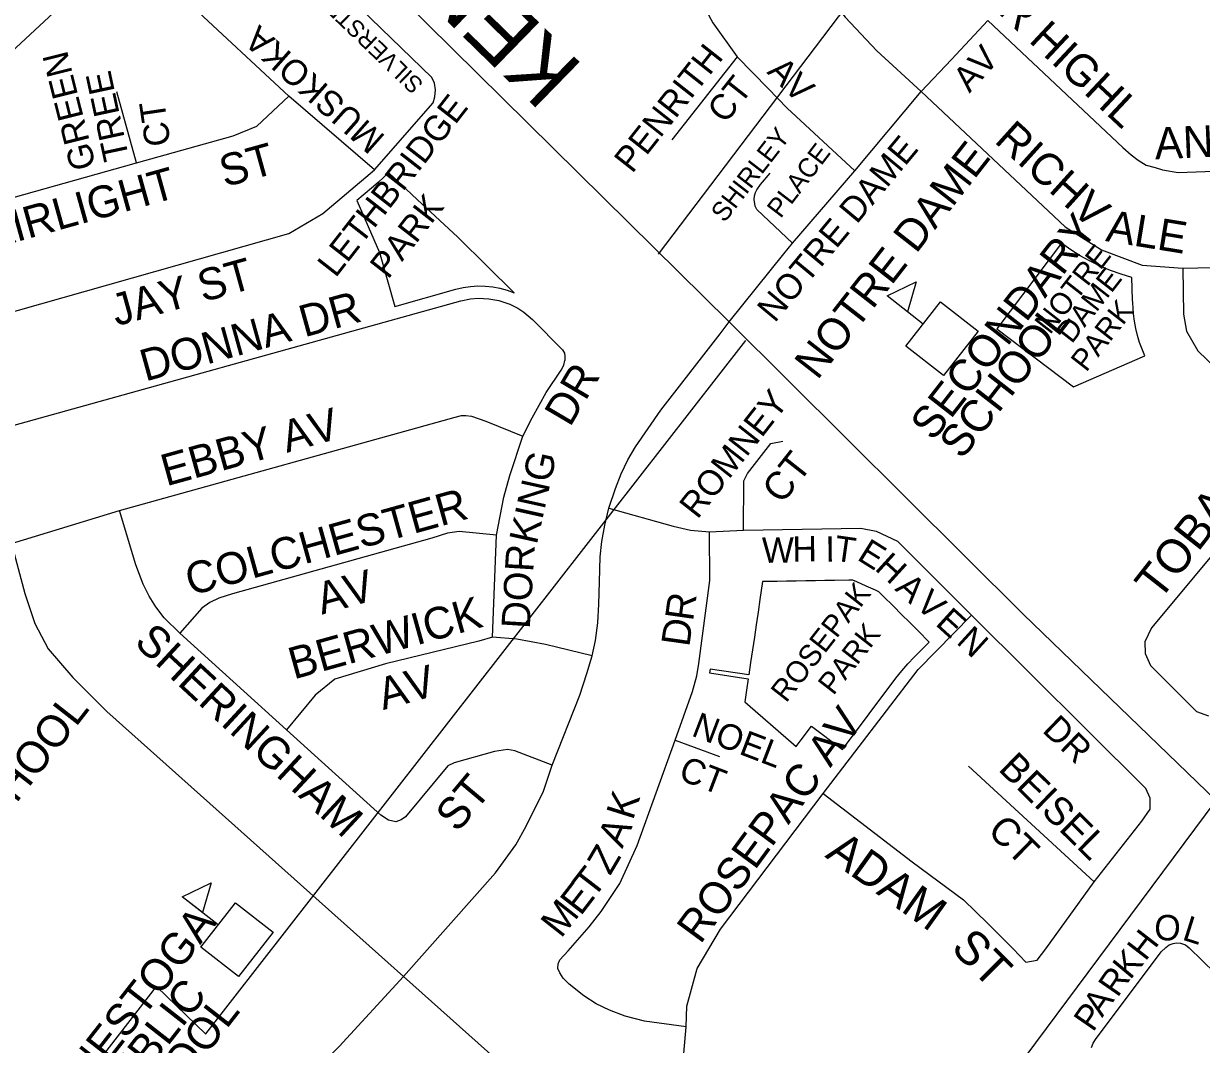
# Model space of a CAD drawing. Extents: x 586326 to 623965, y 4819854 to 4857850.
# Drawn here: x 597614 to 598542, y 4840854 to 4841658 of the extents above; entities that cross this region are included whole.
import ezdxf

# ---------------------------------------------------------------- set-up
doc = ezdxf.new("R2010")
doc.units = 0
for name, color, linetype in [('Lots_Concessions', 7, 'Continuous'), ('Major Rds and Hwys', 7, 'Continuous'), ('Major Rds Lbls', 7, 'Continuous'), ('Minor Rd Lbls', 7, 'Continuous'), ('Minor Rds', 7, 'Continuous'), ('Park Lbls', 7, 'Continuous'), ('Park Outlines', 7, 'Continuous'), ('Private Rd Lbls', 7, 'Continuous'), ('Private Rds', 7, 'Continuous'), ('Proposed Secondary Rds', 7, 'Continuous'), ('School Syms_Lbls', 7, 'Continuous'), ('Secondary Rds Lbls', 7, 'Continuous')]:
    doc.layers.add(name, color=color, linetype=linetype)

msp = doc.modelspace()

# ---------------------------------------------------------------- linework, layer by layer
at = {"layer": 'Lots_Concessions'}
for p, q in [((598282.4, 4841698.77), (598113.73, 4841476.07)), ((597757.38, 4840862.28), (598182.69, 4841408.13)), ((597718.29, 4840899.64), (597633.62, 4840790.99)), ((597718.4, 4840899.78), (597757.22, 4840862.14))]:
    msp.add_line(p, q, dxfattribs=at)
at = {"layer": 'Major Rds and Hwys'}
for points in [[(598169.59, 4841422.79), (597772.96, 4841813.99)], [(598553.08, 4841046.05), (598401.46, 4841192.61), (598169.59, 4841422.79)], [(598301.86, 4840708.68), (598553.08, 4841046.05)]]:
    msp.add_lwpolyline(points, dxfattribs=at)
at = {"layer": 'Minor Rds'}
for points in [[(598100.61, 4841761.84), (598156.65, 4841658.29), (598175.86, 4841631.52)], [(597509.86, 4841583.05), (597563.65, 4841597.08), (597578.61, 4841611.85), (597699.29, 4841723.95)], [(597822.65, 4841600.59), (597744.08, 4841673.4), (597699.29, 4841723.95)], [(597937.32, 4841610.82), (597935.28, 4841615.19), (597831.38, 4841715.89), (597817.11, 4841724.33)], [(598320.8, 4841604.16), (598344.59, 4841629.5), (598373.29, 4841660.08)], [(598373.29, 4841660.08), (598479.61, 4841560.01), (598486.3, 4841554.22), (598491.75, 4841550.18), (598498.04, 4841546.22), (598505.2, 4841544.49), (598510.99, 4841542.45), (598523.34, 4841540.37), (598714.01, 4841547.59)], [(598175.86, 4841631.52), (598124.49, 4841566.1)], [(598175.86, 4841631.52), (598200.24, 4841606.57), (598215.16, 4841591.16), (598268.42, 4841541.87)], [(597890.17, 4841542.42), (597936.3, 4841595.4), (597937.61, 4841600.05), (597938.2, 4841605.58), (597937.32, 4841610.82)], [(597702.65, 4841548.1), (597687.25, 4841603.91)], [(597702.65, 4841548.1), (597778.86, 4841569.3), (597797.55, 4841576.98), (597822.65, 4841600.59)], [(597890.17, 4841542.42), (597822.65, 4841600.59)], [(597533.24, 4841500.61), (597702.65, 4841548.1)], [(597556.63, 4841417), (597822.65, 4841492.42), (597849.55, 4841508.21), (597890.17, 4841542.42)], [(598526.86, 4841465.04), (598527.45, 4841428.95), (598529.81, 4841415.41), (598538.73, 4841400.03), (598605.3, 4841335.8)], [(597580.71, 4841334.36), (597958.13, 4841439.54), (597965.77, 4841440.98), (597971.84, 4841441.45), (597980.27, 4841440.98), (597988.01, 4841439.74), (597996.75, 4841436.74), (598003.13, 4841433.54), (598007.86, 4841430.42), (598014.54, 4841424.79), (598038.29, 4841400.86), (598039.72, 4841398.11), (598040.09, 4841395.77), (598040.07, 4841392.52)], [(598007.06, 4841332.9), (598014.37, 4841347.21), (598025.32, 4841367.17), (598037.24, 4841384.82), (598039.19, 4841388.67), (598040.07, 4841392.52)], [(597689.35, 4841274.34), (597953.64, 4841347.96), (597958.67, 4841349.1), (597962.12, 4841349.25), (597966.55, 4841348.56), (597977.78, 4841344.68), (598007.06, 4841332.9)], [(597986.34, 4841254.99), (597992.12, 4841284.84), (597996.83, 4841302.02), (598007.06, 4841332.9)], [(598180.94, 4841258.81), (598181.23, 4841297.64), (598183.93, 4841303.45), (598202.48, 4841327.04), (598211.79, 4841329.07)], [(598610.26, 4841311.32), (598502.24, 4841181.95), (598496.93, 4841171.11), (598497.27, 4841161.8), (598501.33, 4841152.37), (598537.71, 4841116.09), (598547.19, 4841112.8)], [(597604.23, 4841248.33), (597689.35, 4841274.34)], [(597736.74, 4841177.87), (597724.51, 4841189.82), (597717.89, 4841198.41), (597712.55, 4841206.91), (597708.01, 4841216.28), (597702.21, 4841231.66), (597689.35, 4841274.34)], [(598074.77, 4841276.24), (598125.34, 4841262.14), (598138.99, 4841258.97), (598154.16, 4841257.47)], [(597986.34, 4841254.99), (597956.86, 4841257.88), (597947.73, 4841256.41), (597935.21, 4841252.5), (597778.41, 4841208.73), (597767.48, 4841205.4), (597760.53, 4841202.05), (597754.06, 4841197.41), (597736.74, 4841177.87)], [(597983.19, 4841174.57), (597986.34, 4841254.99)], [(598126.97, 4841093.66), (598140.63, 4841131.84), (598144.01, 4841144.16), (598145.72, 4841153.85), (598154.45, 4841219.34), (598154.16, 4841257.47)], [(598154.16, 4841257.47), (598180.94, 4841258.81)], [(598180.94, 4841258.81), (598273.21, 4841260.38), (598285.43, 4841258.05), (598302.02, 4841250.2), (598360.54, 4841191.91)], [(598243.61, 4841051.59), (598318.45, 4841149.23), (598360.54, 4841191.91)], [(598360.54, 4841191.91), (598497.88, 4841055.46)], [(597820.98, 4841101.83), (597736.74, 4841177.87)], [(597983.19, 4841174.57), (597972.46, 4841171.45), (597898.79, 4841153.62), (597858.99, 4841141.53), (597843.4, 4841128.89), (597820.98, 4841101.83)], [(598061.52, 4841159.91), (598024.92, 4841168.97), (598002.31, 4841173.11), (597983.19, 4841174.57)], [(598030.21, 4841073.81), (598000.6, 4841085.08), (597994.89, 4841086.23), (597984.77, 4841084.64), (597952.93, 4841075.63), (597948, 4841073.29), (597914.65, 4841033.23), (597911.11, 4841030.83), (597906.88, 4841029.38), (597901.28, 4841030.67), (597895.23, 4841034.56), (597820.98, 4841101.83)], [(598135.7, 4840867.81), (598102.9, 4840872.29), (598087.64, 4840876.26), (598075.38, 4840880.91), (598064.86, 4840886.1), (598055.17, 4840892.35), (598043.62, 4840901.56), (598038.79, 4840906.28), (598036.07, 4840910.3), (598034.67, 4840913.85), (598034.96, 4840917.61), (598036.18, 4840920.63), (598042.74, 4840927.81), (598059.25, 4840946.52), (598068.68, 4840958.83), (598083.31, 4840980.74), (598096.95, 4841010.76), (598126.97, 4841093.66)], [(598126.97, 4841093.66), (598161.88, 4841080.79)], [(598457.01, 4840982.01), (598358.12, 4841073.03)], [(598135.7, 4840867.81), (598136.28, 4840884.11), (598144.38, 4840913.96), (598162.77, 4840944.8), (598243.61, 4841051.59)], [(598243.61, 4841051.59), (598313.77, 4840997.8), (598354.11, 4840967.98), (598373.4, 4840949.27), (598393.28, 4840929.39), (598403.32, 4840918.9), (598412.05, 4840920.33), (598419.01, 4840929.39), (598457.01, 4840982.01)], [(598457.01, 4840982.01), (598494.71, 4841029.9), (598501.22, 4841039.35), (598501.06, 4841048), (598497.88, 4841055.46)], [(598128.53, 4840786.86), (598135.7, 4840867.81)]]:
    msp.add_lwpolyline(points, dxfattribs=at)
at = {"layer": 'Park Outlines'}
for points in [[(597955.73, 4841489.49), (597923.8, 4841519.31), (597901.69, 4841539.96), (597901.24, 4841540.42), (597897.37, 4841536.6), (597893.29, 4841532.92), (597889.33, 4841529.51), (597881.19, 4841522.51), (597876.33, 4841518.32), (597894.19, 4841477.37), (597906.1, 4841435.02), (597954.2, 4841448.56), (597959.91, 4841449.91), (597965.71, 4841450.78), (597971.56, 4841451.16), (597977.43, 4841451.05), (597983.26, 4841450.45), (597989.03, 4841449.37), (597994.68, 4841447.8), (598000.18, 4841445.77), (597999.62, 4841446.32), (597979.18, 4841466.43)], [(598431.44, 4841484.77), (598380.42, 4841417.45), (598440.71, 4841371.76), (598496.85, 4841396.04), (598494.75, 4841401.24), (598492.9, 4841406.53), (598491.27, 4841412.11), (598489.91, 4841417.75), (598488.85, 4841423.46), (598488.06, 4841429.21), (598487.67, 4841433.57), (598487.44, 4841437.93), (598487.36, 4841440.19), (598486.76, 4841457.88), (598478.27, 4841460.36), (598469.94, 4841463.31), (598461.78, 4841466.73), (598453.83, 4841470.6), (598446.1, 4841474.9), (598438.63, 4841479.63)], [(598185, 4841144.93), (598154.51, 4841149.47), (598154.06, 4841146.5), (598184.56, 4841141.97), (598183.21, 4841132.92), (598181.87, 4841123.87), (598186.21, 4841120.08), (598201.98, 4841106.3), (598222.32, 4841088.53), (598226.36, 4841093.9), (598234.34, 4841104.51), (598258.71, 4841086.18), (598300.93, 4841142.3), (598305.49, 4841148.08), (598310.31, 4841153.64), (598315.38, 4841158.98), (598327.19, 4841170.84), (598318.33, 4841179.66), (598311.85, 4841186.11), (598305.37, 4841192.56), (598298.88, 4841199.02), (598290.85, 4841207.02), (598287.41, 4841210.44), (598284.78, 4841211.61), (598277.39, 4841214.88), (598270.01, 4841218.16), (598266.99, 4841219.49), (598263.85, 4841219.44), (598252.51, 4841219.27), (598250.8, 4841219.24), (598244.97, 4841219.15), (598237.43, 4841219.03), (598229.89, 4841218.91), (598222.35, 4841218.79), (598214.81, 4841218.67), (598207.26, 4841218.56), (598195.93, 4841218.38), (598193.83, 4841204.26), (598192.35, 4841194.37), (598190.88, 4841184.49), (598189.41, 4841174.6), (598187.94, 4841164.71), (598186.47, 4841154.82)]]:
    msp.add_lwpolyline(points, close=True, dxfattribs=at)
at = {"layer": 'Private Rds'}
for points in [[(598219.52, 4841484.83), (598191.39, 4841511.29), (598189.96, 4841513.86), (598189.65, 4841515.83), (598189.27, 4841519.17), (598189.5, 4841522.05), (598190.26, 4841524.62), (598191.24, 4841526.74), (598194.36, 4841530.99), (598201.91, 4841539.85)], [(598454.97, 4840851.71), (598456.23, 4840855.08), (598458.15, 4840858.01), (598509.93, 4840927.05), (598513.45, 4840930.27), (598516.16, 4840932.35), (598519.36, 4840933.56), (598522, 4840933.97), (598525.12, 4840933.78), (598528.98, 4840932.5), (598531.8, 4840930.08), (598562.68, 4840900.3)]]:
    msp.add_lwpolyline(points, dxfattribs=at)
at = {"layer": 'Proposed Secondary Rds'}
for points in [[(598223.15, 4841742.08), (598229.42, 4841719.41), (598237.95, 4841697.55), (598248.63, 4841679.26), (598260.85, 4841662.64), (598285.88, 4841636.17), (598320.8, 4841604.16)], [(598268.42, 4841541.87), (598320.8, 4841604.16)], [(598320.8, 4841604.16), (598434.31, 4841497.63), (598462.83, 4841479.59), (598494.85, 4841467.37), (598526.86, 4841465.04)], [(598219.52, 4841484.83), (598268.42, 4841541.87)], [(598169.59, 4841422.79), (598212.74, 4841476.4), (598219.52, 4841484.83)], [(598526.86, 4841465.04), (598644.79, 4841467.64)], [(598074.77, 4841276.24), (598079.92, 4841291.6), (598084.38, 4841303.35), (598089.8, 4841314.35), (598095.66, 4841324.42), (598115.74, 4841353.23), (598162.4, 4841413.5), (598169.59, 4841422.79)], [(598061.52, 4841159.91), (598064.3, 4841171.92), (598066.19, 4841185.91), (598067.01, 4841200.51), (598067.43, 4841218.26), (598067.95, 4841237.9), (598069.34, 4841250.01), (598071.62, 4841262.73), (598074.77, 4841276.24)], [(597604.23, 4841248.33), (597614.72, 4841208.96), (597622.7, 4841185.48), (597633.22, 4841165.6), (597652.57, 4841142.9), (597679.2, 4841116.07), (597912.93, 4840907.64)], [(598030.21, 4841073.81), (598051.93, 4841129.1), (598057.38, 4841146.16), (598061.52, 4841159.91)], [(597912.93, 4840907.64), (597985.38, 4840989.01), (598001.56, 4841011.25), (598009.74, 4841025.86), (598023.19, 4841053.34), (598030.21, 4841073.81)], [(597782.51, 4840787.82), (597811.76, 4840811.45), (597847.99, 4840838.82), (597855.19, 4840845.25), (597862.28, 4840852.5), (597912.93, 4840907.64)], [(597912.93, 4840907.64), (597986.65, 4840842.04), (597998.92, 4840831.73), (598008.93, 4840824.2), (598018.56, 4840817.76), (598029.07, 4840811.8), (598040.68, 4840805.85), (598058.07, 4840798.58)]]:
    msp.add_lwpolyline(points, dxfattribs=at)
at = {"layer": 'School Syms_Lbls'}
for p, q in [((598322.47, 4841421.09), (598294.06, 4841443.29)), ((597767.12, 4840948.09), (597738.71, 4840970.28))]:
    msp.add_line(p, q, dxfattribs=at)
for points in [[(598294.06, 4841443.29), (598316.84, 4841454.32), (598309.92, 4841430.82)], [(598308.84, 4841403.65), (598336.1, 4841438.54), (598365.71, 4841415.41), (598338.44, 4841380.51)], [(597738.71, 4840970.28), (597761.49, 4840981.31), (597754.57, 4840957.81)], [(597753.49, 4840930.64), (597780.75, 4840965.54), (597810.36, 4840942.4), (597783.09, 4840907.51)]]:
    msp.add_lwpolyline(points, close=True, dxfattribs=at)

# ---------------------------------------------------------------- texts
at = {"layer": 'Major Rds Lbls'}
msp.add_text('KENNEDY RD ', height=49.998, rotation=135.71618, dxfattribs=at).set_placement((598055.68, 4841623.67))
at = {"layer": 'Minor Rd Lbls'}
for s, height, rotation, p in [('UPPER HIGHL', 25.002, 316.8895, (598313.89, 4841728.81)), ('SILVERSTREAM', 13.2008, 136.14071, (597929.52, 4841610.77)), ('MUSKOKA', 19.998, 138.50812, (597899.49, 4841568.69)), ('GREEN', 19.992, 104.07803, (597670.89, 4841545.14)), ('PENRITH', 19.998, 51.73391, (598093.16, 4841539)), ('AV', 19.998, 47.62074, (598358.85, 4841602.52)), ('AV', 19.998, 315.59068, (598198.71, 4841619.09)), ('TREE', 19.992, 102.05883, (597696.9, 4841551.91)), ('CT', 19.998, 51.67652, (598166.51, 4841578.11)), ('CT', 19.992, 98.43704, (597729.68, 4841562.5)), ('ANDS DR', 25.002, 2.50654, (598505.13, 4841550.8)), ('NOTRE DAME ', 19.998, 50.25184, (598205.43, 4841421.51)), ('ST', 25.002, 15.52413, (597772.17, 4841528.75)), ('FAIRLIGHT', 25.002, 15.52413, (597567.14, 4841474.31)), ('JAY ST', 25.002, 15.52413, (597686.89, 4841419.35)), ('DONNA DR', 25.002, 15.52413, (597709.64, 4841375.79)), ('DR', 24.768, 59.44776, (598044.14, 4841339.32)), ('ROMNEY', 19.998, 51.78863, (598144.53, 4841266.86)), ('EBBY AV', 25.002, 15.52413, (597726.15, 4841293.3)), ('KING', 22.38, 77.50197, (598017.95, 4841246.85)), ('CT', 21.998, 51.70986, (598211.13, 4841278.6)), ('COLCHESTER', 25.002, 15.52413, (597745.31, 4841207.12)), ('TOBA', 26.617, 51.8595, (598508.33, 4841202.38)), ('W', 20, 0.63661, (598195.48, 4841233.1)), ('H', 20, 0.63661, (598219.48, 4841234.1)), ('I', 20, 0.63661, (598245.48, 4841234.1)), ('T', 20, 351.86992, (598251.48, 4841235.1)), ('DOR', 22.38, 86.484, (598012.42, 4841180.8)), ('E', 20, 327.99464, (598269.48, 4841236.1)), ('H', 20, 317.67545, (598283.48, 4841228.1)), ('AV', 25.002, 15.52413, (597848.64, 4841192.3)), ('A', 20, 317.67545, (598299.48, 4841212.1)), ('R', 22.38, 81.99529, (598141.05, 4841186.71)), ('V', 20, 317.67545, (598315.48, 4841199.1)), ('BERWICK', 25.002, 15.52413, (597826.55, 4841141.28)), ('E', 20, 317.67545, (598331.25, 4841184.67)), ('D', 22.38, 81.99529, (598138.11, 4841166.5)), ('SHERINGHAM', 25.002, 317.21503, (597699.96, 4841169.4)), ('N', 20, 317.67545, (598347.76, 4841170.19)), ('AV', 25.002, 15.52413, (597897, 4841117.23)), ('ROSEPAC AV', 25.002, 53.65812, (598146.82, 4840932.28)), ('NOEL', 19.998, 339.04424, (598139, 4841097.36)), ('DR', 19.998, 316.02671, (598415.41, 4841100.64)), ('CT', 19.998, 339.04424, (598128.71, 4841062.94)), ('BEISEL', 21.998, 315.3745, (598380.78, 4841070.24)), ('ST', 25.002, 50.06364, (597955.48, 4841020.1)), ('K', 22.38, 72.646, (598093.72, 4841029.89)), ('CT', 21.998, 315.3745, (598372.12, 4841021.23)), ('A', 22.38, 65.22488, (598085.32, 4841007.73)), ('Z', 22.38, 59.42079, (598075.76, 4840986.4)), ('ADAM', 26.617, 324.50679, (598244.38, 4841001.91)), ('T', 22.38, 52.30578, (598062.54, 4840967.98)), ('E', 22.38, 52.30578, (598052.53, 4840954.58)), ('M', 22.38, 51.84279, (598037.09, 4840937)), ('ST', 26.617, 315.00002, (598343.4, 4840928.98))]:
    msp.add_text(s, height=height, rotation=rotation, dxfattribs=at).set_placement(p)
at = {"layer": 'Park Lbls'}
for s, height, p in [('LETHBRIDGE', 19.992, (597859.51, 4841456.94)), ('PARK', 19.992, (597900.86, 4841455.76)), ('NOTRE', 17, (598422.29, 4841412.21)), ('DAME', 17, (598439.41, 4841405.04)), ('PARK', 17, (598450.81, 4841382.68)), ('ROSEPAK', 17, (598214.43, 4841122.35)), ('PARK', 17, (598251.63, 4841128.16))]:
    msp.add_text(s, height=height, rotation=52.00002, dxfattribs=at).set_placement(p)
at = {"layer": 'Private Rd Lbls'}
for s, height, rotation, p in [('SHIRLEY', 15, 52.3082, (598165.87, 4841500.32)), ('PLACE', 15, 52.51511, (598210.09, 4841503.68)), ('O', 20, 356.42368, (598503.83, 4840936.66)), ('L', 20, 342.47445, (598525.61, 4840936.74)), ('H', 20, 52.28863, (598497.38, 4840918.98)), ('K', 20, 50.20009, (598485.4, 4840904.36)), ('R', 20, 55.30486, (598475.44, 4840890.38)), ('A', 20, 55.30486, (598463.39, 4840874.74)), ('P', 20, 55.30486, (598456.09, 4840863.13))]:
    msp.add_text(s, height=height, rotation=rotation, dxfattribs=at).set_placement(p)
at = {"layer": 'School Syms_Lbls'}
for s, p in [('NOTRE DAME', (598239.01, 4841376.37)), ('SECONDARY', (598330.23, 4841328.16)), ('SCHOOL', (598352.92, 4841313.72)), ('SCHOOL', (597579.38, 4841006.78)), ('CONESTOGA', (597634.99, 4840781.34)), ('PUBLIC', (597684.81, 4840797.82)), ('SCHOOL', (597698.08, 4840768.98))]:
    msp.add_text(s, height=25, rotation=52.00002, dxfattribs=at).set_placement(p)
at = {"layer": 'Secondary Rds Lbls'}
for s, rotation, p in [('RICHV', 317.92813, (598377.65, 4841564.64)), ('ALE', 350.77007, (598465.46, 4841486.53))]:
    msp.add_text(s, height=25.002, rotation=rotation, dxfattribs=at).set_placement(p)

doc.saveas('drawing.dxf')
